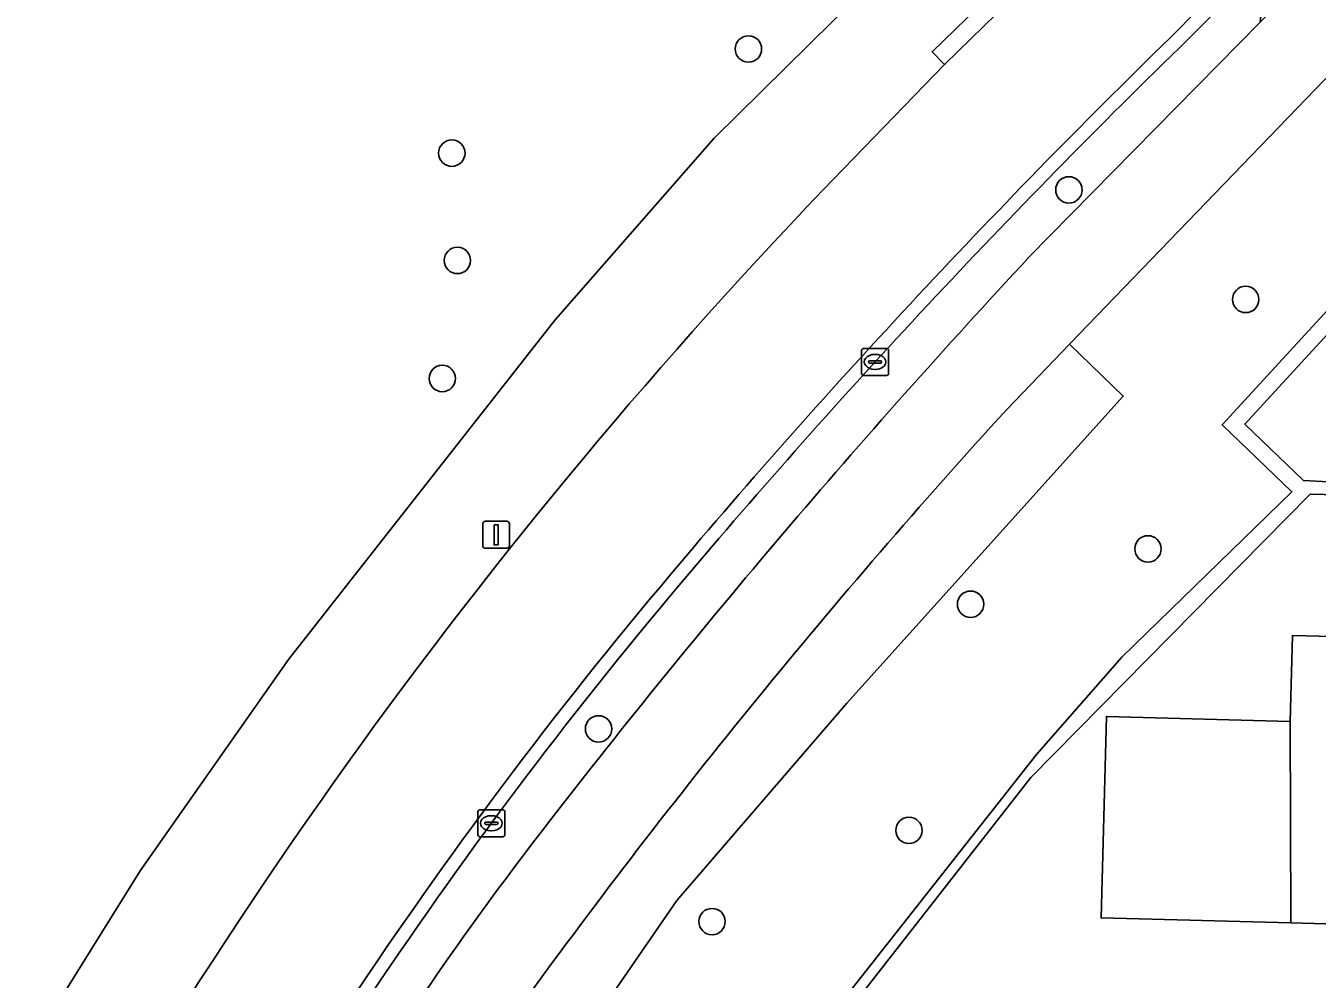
# Model space of a CAD drawing. Extents: x 162082 to 163401, y 388089 to 388636.
# Drawn here: x 162155.18 to 162203.02, y 388268.15 to 388303.46 of the extents above; entities that cross this region are included whole.
import ezdxf

# ---------------------------------------------------------------- set-up
doc = ezdxf.new("R2010")
doc.units = 0
for name, color, linetype in [('IMGEO_Berm_groen', 7, 'Continuous'), ('IMGEO_Boom', 7, 'Continuous'), ('IMGEO_Erf', 7, 'Continuous'), ('IMGEO_Fietspad_gesloten', 7, 'Continuous'), ('IMGEO_Groenvoorziening', 7, 'Continuous'), ('IMGEO_Kolk', 7, 'Continuous'), ('IMGEO_Lichtmast', 7, 'Continuous'), ('IMGEO_Loofbos', 7, 'Continuous'), ('IMGEO_Muur', 7, 'Continuous'), ('IMGEO_Pand', 7, 'Continuous'), ('IMGEO_Rijbaan_lokaal_open', 7, 'Continuous'), ('IMGEO_Rijbaan_regionaal_gesloten', 7, 'Continuous')]:
    doc.layers.add(name, color=color, linetype=linetype)

msp = doc.modelspace()

# ---------------------------------------------------------------- linework, layer by layer
at = {"layer": 'IMGEO_Berm_groen'}
for points in [[(162193.018, 388311.476), (162180.686, 388299.296), (162174.794, 388292.565), (162164.913, 388279.995), (162159.416, 388272.159), (162154.453, 388264.185), (162150.758, 388257.597), (162147.107, 388250), (162143.664, 388241.768), (162140.921, 388234.763), (162137.33, 388226.41), (162135.613, 388221.211), (162133.771, 388214.818), (162127.473, 388214.895), (162127.211, 388218.972), (162127.21, 388226.62), (162126.756, 388245.293), (162126.809, 388250), (162126.865, 388255.1), (162127.17, 388261.503), (162131.88, 388276.058), (162143.113, 388299.11), (162147.83, 388309.193)], [(162157.762, 388186.972), (162160.453, 388202.779), (162163.757, 388219.4), (162167.977, 388234.595), (162172.103, 388243.782), (162172.009, 388243.827), (162174.687, 388249.789), (162174.799, 388249.786), (162177.085, 388254.875), (162185.012, 388266.817), (162192.618, 388276.468), (162195.788, 388280.075), (162202.082, 388286.205), (162199.498, 388288.679), (162206.339, 388296.126), (162204.757, 388297.619), (162216.729, 388310.598)], [(162184.723, 388297.385), (162189.218, 388302.021), (162188.752, 388302.491), (162195.591, 388309.132)], [(162207.657, 388306.004), (162193.849, 388291.667), (162195.833, 388289.739), (162185.601, 388278.37), (162179.303, 388271.066), (162173.82, 388263.104), (162169.541, 388255.855), (162166.315, 388250), (162165.112, 388247.818), (162161.634, 388240.291), (162158.829, 388232.574), (162153.616, 388216.204), (162152.635, 388208.277), (162153.36, 388204.265), (162153.504, 388199.591), (162151.506, 388186.435)], [(162192.353, 388294.898), (162200.906, 388303.598), (162201.141, 388305.912), (162199.932, 388304.654), (162198.236, 388302.961)]]:
    msp.add_lwpolyline(points, dxfattribs=at)
for centre, radius, start, end in [((162392.1, 388103.321), 278.279, 134.15904, 139.82978), ((162325.2, 388162.871), 194.494, 136.24222, 153.04203), ((162416.515, 388086.237), 306.249, 137.05105, 142.18663), ((162311.66, 388171.233), 173.005, 139.83152, 152.87649), ((162280.537, 388191.865), 134.065, 142.22113, 154.30152)]:
    msp.add_arc(centre, radius, start, end, dxfattribs=at)
at = {"layer": 'IMGEO_Boom'}
for centre in [(162181.951, 388302.601), (162170.962, 388298.744), (162193.822, 388297.383), (162171.167, 388294.77), (162200.372, 388293.326), (162170.609, 388290.397), (162196.752, 388284.085), (162190.18, 388282.037), (162176.399, 388277.418), (162187.897, 388273.661), (162180.602, 388270.281)]:
    msp.add_circle(centre, 0.489, dxfattribs=at)
at = {"layer": 'IMGEO_Erf'}
for points in [[(162217.568, 388310.623), (162205.6, 388297.648), (162207.181, 388296.156), (162200.337, 388288.706), (162202.512, 388286.617), (162204.366, 388286.524), (162204.32, 388286.08), (162202.755, 388286.11), (162192.412, 388275.622), (162185.612, 388266.92), (162177.836, 388255.223), (162192.133, 388254.815), (162192.327, 388261.641), (162193.356, 388261.612), (162198.353, 388261.469), (162198.026, 388250), (162198.002, 388249.15), (162195.256, 388249.225), (162194.905, 388236.916)], [(162205.486, 388270.142), (162202.047, 388270.233), (162195.016, 388270.418), (162195.213, 388277.879), (162202.024, 388277.699), (162202.108, 388280.879), (162206.003, 388280.776)]]:
    msp.add_lwpolyline(points, dxfattribs=at)
at = {"layer": 'IMGEO_Fietspad_gesloten'}
for points in [[(162247.904, 388392.121), (162248.196, 388387.919), (162247.177, 388374.727), (162245.552, 388365.73), (162244.843, 388363.364), (162241.032, 388353.704), (162238.39, 388348.308), (162234.675, 388342.157), (162229.103, 388334.285), (162223.736, 388327.672), (162217.285, 388320.225), (162211.142, 388313.827), (162209.862, 388312.555), (162208.266, 388310.962), (162203.299, 388306.007), (162202.272, 388304.988), (162200.906, 388303.598), (162192.353, 388294.898)], [(162191.53, 388289.26), (162193.849, 388291.667), (162207.657, 388306.004), (162219.497, 388317.896)]]:
    msp.add_lwpolyline(points, dxfattribs=at)
for centre, radius, start, end in [((162416.515, 388086.237), 306.249, 137.05105, 142.18663), ((162379.256, 388117.854), 254.207, 137.6018, 143.98932), ((162280.537, 388191.865), 134.065, 142.22113, 154.30152)]:
    msp.add_arc(centre, radius, start, end, dxfattribs=at)
at = {"layer": 'IMGEO_Groenvoorziening'}
msp.add_lwpolyline([(162156.818, 388168.551), (162155.992, 388168.648), (162155.548, 388168.732), (162155.641, 388169.499), (162149.29, 388170.484), (162151.506, 388186.435), (162153.504, 388199.591), (162153.36, 388204.265), (162152.635, 388208.277), (162153.616, 388216.204), (162158.829, 388232.574), (162161.634, 388240.291), (162165.112, 388247.818), (162166.315, 388250), (162169.541, 388255.855), (162173.82, 388263.104), (162179.303, 388271.066), (162185.601, 388278.37), (162195.833, 388289.739), (162193.849, 388291.667), (162191.53, 388289.26)], dxfattribs=at)
msp.add_arc((162379.256, 388117.854), 254.207, 137.6018, 143.98932, dxfattribs=at)
at = {"layer": 'IMGEO_Kolk'}
for p, q in [((162186.142, 388290.585), (162186.142, 388291.437)), ((162186.217, 388291.511), (162187.069, 388291.511)), ((162187.143, 388291.437), (162187.143, 388290.585)), ((162186.401, 388291.005), (162186.401, 388291.017)), ((162186.839, 388290.968), (162186.441, 388290.968)), ((162186.444, 388291.054), (162186.842, 388291.054)), ((162186.63, 388291.291), (162186.655, 388291.291)), ((162186.885, 388291.017), (162186.885, 388291.005)), ((162187.069, 388290.511), (162186.217, 388290.511)), ((162186.653, 388290.731), (162186.628, 388290.731)), ((162171.926, 388273.498), (162171.926, 388274.35)), ((162172.001, 388274.424), (162172.853, 388274.424)), ((162172.414, 388274.204), (162172.439, 388274.204)), ((162172.927, 388274.35), (162172.927, 388273.498)), ((162172.185, 388273.918), (162172.185, 388273.93)), ((162172.623, 388273.881), (162172.225, 388273.881)), ((162172.228, 388273.967), (162172.626, 388273.967)), ((162172.437, 388273.644), (162172.412, 388273.644)), ((162172.669, 388273.93), (162172.669, 388273.918)), ((162172.853, 388273.424), (162172.001, 388273.424))]:
    msp.add_line(p, q, dxfattribs=at)
for points in [[(162186.142, 388290.585), (162186.142, 388291.437)], [(162186.217, 388291.511), (162187.069, 388291.511)], [(162187.143, 388291.437), (162187.143, 388290.585)], [(162187.069, 388290.511), (162186.217, 388290.511)], [(162171.926, 388273.498), (162171.926, 388274.35)], [(162172.001, 388274.424), (162172.853, 388274.424)], [(162172.927, 388274.35), (162172.927, 388273.498)], [(162172.853, 388273.424), (162172.001, 388273.424)]]:
    msp.add_lwpolyline(points, dxfattribs=at)
for centre, radius, start, end in [((162186.219, 388291.435), 0.0765, 91.552, 178.448), ((162186.219, 388291.435), 0.0765, 91.552, 178.448), ((162187.067, 388291.435), 0.0765, 1.552, 88.448), ((162187.067, 388291.435), 0.0765, 1.552, 88.448), ((162186.441, 388291.014), 0.0403, 85.8775, 175.7526), ((162186.438, 388291.004), 0.0366, 178.938, 274.7102), ((162186.842, 388291.011), 0.043, 264.8664, 352.4533), ((162186.846, 388291.016), 0.0386, 1.7309, 96.639), ((162186.219, 388290.587), 0.0765, 181.552, 268.448), ((162186.219, 388290.587), 0.0765, 181.552, 268.448), ((162187.067, 388290.587), 0.0765, 271.552, 358.448), ((162187.067, 388290.587), 0.0765, 271.552, 358.448), ((162172.003, 388274.348), 0.0765, 91.552, 178.448), ((162172.003, 388274.348), 0.0765, 91.552, 178.448), ((162172.851, 388274.348), 0.0765, 1.552, 88.448), ((162172.851, 388274.348), 0.0765, 1.552, 88.448), ((162172.225, 388273.927), 0.0403, 85.8775, 175.7526), ((162172.222, 388273.917), 0.0366, 178.938, 274.7102), ((162172.626, 388273.924), 0.043, 264.8664, 352.4533), ((162172.63, 388273.929), 0.0386, 1.7309, 96.639), ((162172.003, 388273.5), 0.0765, 181.552, 268.448), ((162172.003, 388273.5), 0.0765, 181.552, 268.448), ((162172.851, 388273.5), 0.0765, 271.552, 358.448), ((162172.851, 388273.5), 0.0765, 271.552, 358.448)]:
    msp.add_arc(centre, radius, start, end, dxfattribs=at)
for centre, major_axis, ratio, start_param, end_param in [((162186.629, 388291.011), (-0.387, 0.002), 0.722429, 4.712389, 7.853982), ((162186.654, 388291.011), (-0.39, 0.002), 0.717154, 1.570796, 4.712389), ((162172.413, 388273.924), (-0.387, 0.002), 0.722429, 4.712389, 7.853982), ((162172.438, 388273.924), (-0.39, 0.002), 0.717154, 1.570796, 4.712389)]:
    msp.add_ellipse(centre, major_axis=major_axis, ratio=ratio, start_param=start_param, end_param=end_param, dxfattribs=at)
at = {"layer": 'IMGEO_Lichtmast'}
for p, q in [((162172.208, 388285.108), (162172.998, 388285.108)), ((162172.998, 388285.108), (162172.208, 388285.108)), ((162172.108, 388284.208), (162172.108, 388285.008)), ((162172.108, 388285.008), (162172.108, 388284.208)), ((162173.098, 388285.008), (162173.098, 388284.208)), ((162173.098, 388284.208), (162173.098, 388285.008)), ((162172.998, 388284.108), (162172.208, 388284.108)), ((162172.208, 388284.108), (162172.998, 388284.108))]:
    msp.add_line(p, q, dxfattribs=at)
msp.add_lwpolyline([(162172.528, 388284.983), (162172.678, 388284.983), (162172.678, 388284.233), (162172.528, 388284.233), (162172.528, 388284.983)], dxfattribs=at)
for centre, start, end in [((162172.208, 388285.008), 90, 180), ((162172.208, 388285.008), 90, 180), ((162172.998, 388285.008), 0, 90), ((162172.998, 388285.008), 360, 90), ((162172.208, 388284.208), 180, 270), ((162172.208, 388284.208), 180, 270), ((162172.998, 388284.208), 270, 0), ((162172.998, 388284.208), 270, 0)]:
    msp.add_arc(centre, 0.1, start, end, dxfattribs=at)
at = {"layer": 'IMGEO_Loofbos'}
msp.add_lwpolyline([(162147.83, 388309.193), (162143.113, 388299.11), (162131.88, 388276.058), (162127.17, 388261.503), (162126.865, 388255.1), (162126.809, 388250), (162126.756, 388245.293), (162127.21, 388226.62), (162127.211, 388218.972), (162127.473, 388214.895), (162133.771, 388214.818), (162135.613, 388221.211), (162137.33, 388226.41), (162140.921, 388234.763), (162143.664, 388241.768), (162147.107, 388250), (162150.758, 388257.597), (162154.453, 388264.185), (162159.416, 388272.159), (162164.913, 388279.995), (162174.794, 388292.565), (162180.686, 388299.296), (162193.018, 388311.476)], dxfattribs=at)
at = {"layer": 'IMGEO_Muur'}
msp.add_lwpolyline([(162216.729, 388310.598), (162204.757, 388297.619), (162206.339, 388296.126), (162199.498, 388288.679), (162202.082, 388286.205), (162195.788, 388280.075), (162192.618, 388276.468), (162185.012, 388266.817), (162177.085, 388254.875), (162174.799, 388249.786), (162175.385, 388249.77), (162177.836, 388255.223), (162185.612, 388266.92), (162192.412, 388275.622), (162202.755, 388286.11), (162204.32, 388286.08), (162204.366, 388286.524), (162202.512, 388286.617), (162200.337, 388288.706), (162207.181, 388296.156), (162205.6, 388297.648), (162217.568, 388310.623)], dxfattribs=at)
at = {"layer": 'IMGEO_Pand'}
for points in [[(162202.047, 388270.233), (162205.486, 388270.142), (162205.459, 388269.114), (162218.005, 388268.783), (162218.039, 388269.807), (162218.317, 388280.351), (162218.46, 388285.769), (162212.83, 388285.918), (162212.621, 388277.982), (162205.934, 388278.159), (162206.003, 388280.776), (162202.108, 388280.879), (162202.024, 388277.699)], [(162202.047, 388270.233), (162202.024, 388277.699), (162195.213, 388277.879), (162195.016, 388270.418)]]:
    msp.add_lwpolyline(points, close=True, dxfattribs=at)
at = {"layer": 'IMGEO_Rijbaan_lokaal_open'}
for points in [[(162198.236, 388302.961), (162199.932, 388304.654), (162201.141, 388305.912), (162204.417, 388309.324), (162208.436, 388313.51), (162209.687, 388314.813), (162216.889, 388322.314), (162220.552, 388326.346), (162220.179, 388326.678), (162216.536, 388322.668), (162211.593, 388317.363), (162210.064, 388315.828), (162203.743, 388309.356), (162200.689, 388306.215), (162197.887, 388303.319)], [(162195.591, 388309.132), (162188.752, 388302.491), (162189.218, 388302.021), (162195.96, 388308.612), (162201.091, 388313.607)]]:
    msp.add_lwpolyline(points, dxfattribs=at)
for centre, radius, start, end in [((162391.586, 388103.797), 278.08, 134.1515, 139.83624), ((162392.1, 388103.321), 278.279, 134.15904, 139.82978), ((162311.587, 388171.281), 173.418, 139.82796, 153.00435), ((162311.66, 388171.233), 173.005, 139.83152, 152.87649)]:
    msp.add_arc(centre, radius, start, end, dxfattribs=at)
at = {"layer": 'IMGEO_Rijbaan_regionaal_gesloten'}
for points in [[(162197.887, 388303.319), (162200.689, 388306.215), (162203.743, 388309.356), (162210.064, 388315.828), (162211.593, 388317.363), (162216.536, 388322.668), (162220.179, 388326.678)], [(162201.091, 388313.607), (162195.96, 388308.612), (162189.218, 388302.021), (162184.723, 388297.385)]]:
    msp.add_lwpolyline(points, dxfattribs=at)
for centre, radius, start, end in [((162391.586, 388103.797), 278.08, 134.1515, 139.83624), ((162325.2, 388162.871), 194.494, 136.24222, 153.04203), ((162311.587, 388171.281), 173.418, 139.82796, 153.00435)]:
    msp.add_arc(centre, radius, start, end, dxfattribs=at)

doc.saveas('drawing.dxf')
